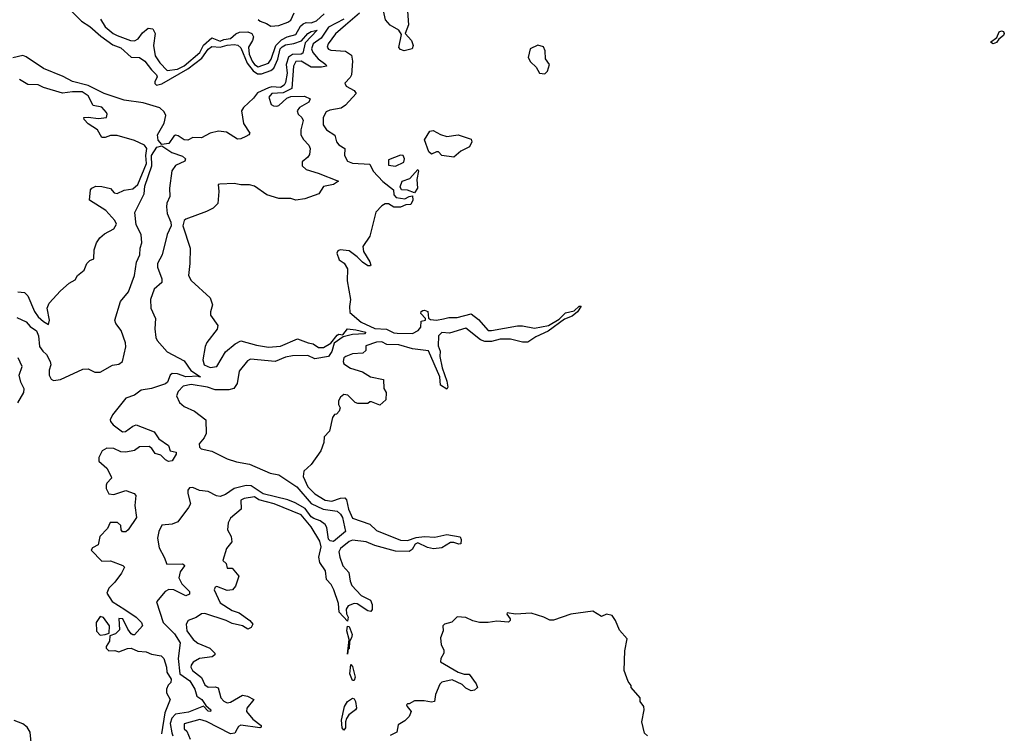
# Model space of a CAD drawing. Extents: x 2380107 to 2585170, y 384273 to 546161.
# Tile 275 of 331: x 2534137 to 2539871, y 456559 to 460716. Entities that reach past the tile are written whole.
import ezdxf

# ---------------------------------------------------------------- set-up
doc = ezdxf.new("R2010")
doc.units = 0

msp = doc.modelspace()

# ---------------------------------------------------------------- linework, layer by layer
at = {"layer": '0CON05XD'}
for points in [[(2534417.6, 460787.6), (2534496.3, 460706.3), (2534545, 460676.7), (2534609.1, 460619.1), (2534678.8, 460568.8), (2534725, 460551.1), (2534785, 460497.5), (2534835, 460495.8), (2534865, 460474.3), (2534903.8, 460423.8), (2534934.3, 460395), (2534936.6, 460383.4), (2534924.3, 460354.3), (2534924.4, 460344.4), (2534933.3, 460335), (2534965, 460342.5), (2535115, 460430), (2535197.8, 460492.2), (2535235, 460543.7), (2535255, 460560.2), (2535305, 460556.3), (2535345, 460568.2), (2535385, 460570.4), (2535407.1, 460567.1), (2535425, 460551.1), (2535461.7, 460461.7), (2535497, 460417), (2535521, 460401), (2535545, 460400.8), (2535600, 460420), (2535616.4, 460433.6), (2535639.7, 460485), (2535654.3, 460545), (2535665, 460557.5), (2535685, 460568.7), (2535733.5, 460576.5), (2535778.3, 460591.7), (2535815, 460635.6), (2535835, 460647.1), (2535870, 460655), (2535800, 460580), (2535785, 460520.8), (2535775.3, 460514.7), (2535725, 460513.3), (2535702.7, 460497.3), (2535688.1, 460455), (2535694.6, 460405), (2535685, 460350), (2535676.5, 460335), (2535655, 460321.5), (2535605, 460324.4), (2535585, 460319.3), (2535521, 460289), (2535498.3, 460258.3), (2535440.7, 460205), (2535428.4, 460185), (2535440.5, 460110.5), (2535476, 460055), (2535471.2, 460045), (2535454.2, 460035), (2535425, 460022.1), (2535405, 460020.5), (2535340.5, 460060.5), (2535295, 460067.3), (2535245, 460054.6), (2535195, 460027.5), (2535145, 460029.2), (2535115, 460013.6), (2535093.8, 460015), (2535059.7, 460039.7), (2535045, 460042.5), (2535035, 460036.7), (2535005.6, 459994.4), (2534965, 459988), (2534943.9, 460013.9), (2534939.7, 460045), (2534977.5, 460112.5), (2534987, 460157), (2534978.9, 460178.9), (2534952.8, 460202.8), (2534855, 460231.1), (2534745, 460246.2), (2534628.5, 460285), (2534535, 460332.8), (2534445, 460356.2), (2534390.6, 460385), (2534275, 460430.8), (2534175, 460499.2), (2534155, 460506.2), (2534097.3, 460492.7)], [(2534608, 460718), (2534633.8, 460675), (2534680.9, 460635), (2534705, 460622.8), (2534781.2, 460595), (2534805, 460592.5), (2534826.3, 460603.7), (2534851.7, 460638.3), (2534883.9, 460666.1), (2534913, 460663), (2534926.2, 460635), (2534915.5, 460565), (2534926.2, 460505), (2534952.5, 460465), (2534995, 460419.7), (2535055, 460427.9), (2535095, 460446.8), (2535185, 460524.1), (2535207.5, 460567.5), (2535255, 460609.5), (2535305, 460590.5), (2535325, 460600.4), (2535365, 460606.5), (2535395, 460632.7), (2535417.2, 460642.8), (2535466, 460645), (2535488.5, 460635), (2535498.7, 460615), (2535493.3, 460595), (2535469.2, 460555), (2535473.9, 460515), (2535490.8, 460475), (2535505, 460454.7), (2535525, 460441.9), (2535585, 460461.8), (2535602, 460485), (2535628.4, 460565), (2535661.7, 460598.3), (2535695, 460616.5), (2535745, 460630.3), (2535772.1, 460677.9), (2535787.5, 460692.5), (2535805, 460698.8), (2535835, 460696.6), (2535865, 460708.8), (2535910.3, 460749.7)], [(2536116.5, 460753.5), (2536035, 460684.6), (2535975, 460632.9), (2535932.2, 460575), (2535928, 460555), (2535934.3, 460544.3), (2535948.3, 460538.3), (2536035, 460531.8), (2536068.9, 460508.9), (2536074.4, 460475), (2536068.1, 460395), (2536061.1, 460378.9), (2536030, 460345), (2536038.3, 460328.3), (2536085, 460303.3), (2536096.2, 460285), (2536035, 460218), (2536009.7, 460200.3), (2535942.1, 460187.9), (2535921.3, 460178.7), (2535903.2, 460146.8), (2535903.2, 460103.2), (2535924, 460075), (2535972.3, 460042.3), (2535982.5, 460005), (2535995, 459986.7), (2536030, 459965), (2536028, 459925), (2536045, 459892.5), (2536075, 459880), (2536175, 459874.4), (2536195, 459833.8), (2536252.3, 459772.3), (2536313.3, 459725), (2536316, 459695), (2536329.4, 459679.4), (2536378.8, 459671.2), (2536405, 459686.7), (2536425, 459690), (2536426.2, 459665), (2536415, 459640), (2536385, 459637.5), (2536355, 459624.3), (2536315, 459624), (2536283.9, 459643.9), (2536265, 459642.5), (2536245, 459631.4), (2536211.1, 459595), (2536175.5, 459455), (2536135.7, 459395), (2536139.4, 459365), (2536175.8, 459305), (2536182.5, 459285), (2536178.8, 459281.2), (2536165, 459282), (2536133.1, 459303.1), (2536102.5, 459335), (2536055, 459368.9), (2536004, 459376), (2535990, 459370), (2535983.6, 459356.4), (2535997.7, 459317.7), (2536027, 459297), (2536046.2, 459265), (2536044, 459195), (2536063.3, 459085), (2536056.7, 459045), (2536059.3, 459009.3), (2536125, 458954.7), (2536205, 458916.7), (2536272.5, 458912.5), (2536315, 458891.9), (2536335, 458888.7), (2536425, 458887.6), (2536458.2, 458905), (2536472.7, 458925), (2536475, 458960), (2536500, 458965), (2536500, 458975), (2536473.3, 459005), (2536473.8, 459015), (2536485, 459022), (2536495, 459024), (2536513.8, 459015), (2536517.5, 458977.5), (2536530, 458970), (2536565, 458964.5), (2536605, 458973.4), (2536635, 458980.8), (2536685, 458980.8), (2536765, 459002.5), (2536808.3, 458968.3), (2536865, 458905.8), (2536885, 458904.4), (2537035, 458932.5), (2537065, 458932.5), (2537135, 458918), (2537215.6, 458934.4), (2537279.4, 458970.6), (2537315, 459008.8), (2537365, 459020), (2537395, 459047.5), (2537407.5, 459047.5), (2537385.9, 459014.1), (2537355, 458988.8), (2537308.6, 458971.4), (2537215, 458901.9), (2537142.1, 458867.9), (2537095, 458837.5), (2537065, 458836.7), (2536995, 458854.2), (2536935, 458854.5), (2536885, 458841.5), (2536845, 458840.6), (2536821.1, 458851.1), (2536735, 458918.6), (2536639.1, 458889.1), (2536595, 458892.9), (2536575.9, 458874.1), (2536574, 458815), (2536585.8, 458785), (2536584.1, 458754.1), (2536598, 458688), (2536625, 458610), (2536630, 458575), (2536625, 458562.5), (2536586.4, 458586.4), (2536583.3, 458635), (2536517.6, 458787.6), (2536425, 458797.5), (2536345, 458821.3), (2536275, 458824.5), (2536245, 458838.2), (2536215, 458837.3), (2536152.5, 458815), (2536151.7, 458788.3), (2536135, 458773.3), (2536075, 458769.2), (2536035.9, 458754.1), (2536024.3, 458745.7), (2536020, 458725), (2536025, 458711.2), (2536062.5, 458685), (2536133.9, 458663.9), (2536180, 458635), (2536255, 458620), (2536258.3, 458568.3), (2536270, 458545), (2536268.3, 458501.7), (2536235, 458470), (2536185, 458490), (2536175, 458490), (2536165, 458480), (2536105, 458480), (2536090, 458485), (2536048.3, 458528.3), (2536025, 458532.5), (2536005, 458517.5), (2535993.3, 458495), (2535993.3, 458475), (2536002.5, 458455), (2535997.5, 458435), (2535982.5, 458417.5), (2535970, 458415), (2535958.3, 458398.3), (2535941.7, 458318.3), (2535910, 458285), (2535907, 458253), (2535890, 458205), (2535833.3, 458125), (2535792, 458085), (2535788, 458055), (2535815.7, 457995), (2535855, 457953.3), (2535915, 457916.9), (2535955, 457910.9), (2536005, 457928.5), (2536029.7, 457929.7), (2536039.1, 457919.1), (2536050.7, 457865), (2536075, 457812.5), (2536175, 457776.9), (2536215, 457739.7), (2536353.7, 457683.7), (2536395, 457681.1), (2536445, 457698.5), (2536495, 457705.9), (2536555, 457701.1), (2536625, 457716.9), (2536702.3, 457702.3), (2536708.6, 457688.6), (2536705, 457663.3), (2536695, 457660), (2536665, 457670.9), (2536645, 457670.8), (2536595, 457638.4), (2536546.4, 457633.6), (2536510.9, 457640.9), (2536455, 457668.6), (2536438.9, 457661.1), (2536421.4, 457628.6), (2536405, 457617.1), (2536325, 457620.4), (2536205, 457652.1), (2536155, 457673.2), (2536075, 457683.4), (2536055, 457675.4), (2536005, 457636.2), (2535995.9, 457615), (2536001.2, 457585), (2536019.1, 457535), (2536053.1, 457495), (2536060.7, 457445), (2536070.6, 457420.6), (2536125, 457361.8), (2536179.6, 457335), (2536189.8, 457309.8), (2536189.4, 457280.6), (2536182.2, 457267.8), (2536165, 457271.6), (2536103, 457313), (2536085, 457314.6), (2536049.6, 457300.4), (2536038.1, 457281.9), (2536040.8, 457255), (2536050, 457235), (2536045, 457212.5), (2535998, 457265), (2535993.1, 457315), (2535965.9, 457395), (2535950.7, 457425), (2535922.8, 457455), (2535917, 457505), (2535885.5, 457554.5), (2535878.1, 457585), (2535892.7, 457645), (2535885, 457677.5), (2535835, 457760.6), (2535775, 457830.9), (2535618.8, 457895), (2535529.2, 457919.2), (2535505, 457935.6), (2535443.2, 457926.8), (2535425, 457916.7), (2535426.7, 457865), (2535365, 457811.2), (2535350.8, 457785), (2535347.1, 457745), (2535368.8, 457705), (2535371.2, 457675), (2535341.2, 457635), (2535320, 457565), (2535338.3, 457548.3), (2535345, 457520), (2535375, 457520), (2535413.3, 457475), (2535393.8, 457415), (2535375.9, 457394.1), (2535345, 457390), (2535285, 457413.3), (2535275, 457410), (2535270, 457395), (2535305, 457318), (2535373.3, 457273.3), (2535415, 457260), (2535477.5, 457215), (2535494.2, 457195), (2535485.4, 457174.6)], [(2535525, 460717.5), (2535536.4, 460706.4), (2535573.9, 460693.9), (2535598.3, 460678.3), (2535645, 460681.2), (2535698.3, 460701.7), (2535715, 460712.5), (2535734.5, 460755.5)], [(2536395.6, 460765), (2536401.1, 460685), (2536382.5, 460635), (2536418.8, 460595), (2536428, 460565), (2536423.3, 460545), (2536375, 460534.5), (2536355, 460541.9), (2536345, 460553.8), (2536360, 460630), (2536343.8, 460655), (2536294.6, 460684.6), (2536267.5, 460715), (2536250.6, 460785)], [(2536025, 460718), (2535935, 460672.8), (2535892, 460608), (2535846.1, 460575), (2535837, 460545), (2535843.5, 460525), (2535875, 460487.7), (2535920, 460455), (2535923.3, 460445), (2535895, 460438.9), (2535835, 460439.4), (2535775, 460473.7), (2535745, 460471.6), (2535731, 460445), (2535720.8, 460315), (2535670.7, 460289.3), (2535605, 460285.3), (2535588.1, 460265), (2535601.4, 460221.4), (2535615, 460213.5), (2535635, 460212.9), (2535645.7, 460215), (2535692.1, 460257.9), (2535715, 460268.8), (2535795, 460270.8), (2535828, 460255), (2535820, 460235), (2535765.4, 460204.6), (2535753.5, 460185), (2535759.4, 460165), (2535780.6, 460145), (2535788, 460128), (2535774.5, 460074.5), (2535774.7, 460044.7), (2535788.6, 460018.6), (2535820, 459985), (2535828.1, 459965), (2535825, 459930), (2535815.4, 459914.6), (2535782.1, 459887.9), (2535782.5, 459865), (2535805, 459842.7), (2535875, 459822.5), (2535992.5, 459775), (2535963.3, 459755), (2535906.8, 459743.2), (2535879.5, 459700.5), (2535797, 459673), (2535745, 459664), (2535715, 459673.8), (2535645, 459674), (2535575.6, 459695.6), (2535503.8, 459745), (2535475.8, 459754.2), (2535423.6, 459753.6), (2535385, 459761.4), (2535301.7, 459758.3), (2535293.3, 459755), (2535296.2, 459715), (2535290, 459645), (2535263, 459617), (2535225, 459597.5), (2535105, 459553.8), (2535094.5, 459545.5), (2535087.1, 459515), (2535128.8, 459385), (2535128, 459295), (2535118.8, 459225), (2535135, 459196.7), (2535246.7, 459095), (2535260, 459055), (2535247, 459013), (2535247.5, 458995), (2535290, 458935), (2535286.1, 458913.9), (2535227.5, 458835), (2535217.6, 458812.4), (2535204.1, 458734.1), (2535210.8, 458705), (2535245, 458689.3), (2535283.9, 458696.1), (2535335, 458780), (2535391.6, 458828.4), (2535425, 458844.7), (2535515, 458818.8), (2535585, 458808.1), (2535656.1, 458813.9), (2535755, 458856), (2535816.2, 458833.8), (2535845, 458827.3), (2535876.7, 458806.7), (2535905, 458806.2), (2535948.3, 458831.7), (2535985, 458877.8), (2535995, 458884.3), (2536019.2, 458880.8), (2536045, 458914), (2536095, 458909.4), (2536153.3, 458895), (2536145, 458886.7), (2536075, 458881.8), (2536020.8, 458869.2), (2535968.2, 458831.8), (2535955, 458782), (2535935, 458753.3), (2535855, 458739.5), (2535815, 458759.1), (2535725, 458757.1), (2535685, 458749.2), (2535625, 458725.2), (2535481.8, 458738.2), (2535462.4, 458727.6), (2535415, 458668.1), (2535403.3, 458596.7), (2535383.3, 458566.7), (2535355, 458559.5), (2535275, 458559.3), (2535231.2, 458575), (2535135, 458591.2), (2535089.4, 458580.6), (2535060.2, 458549.8)], [(2539805, 460574.2), (2539791.2, 460585), (2539828, 460612), (2539840, 460645), (2539855, 460651.4), (2539866.7, 460646.7), (2539870.8, 460635), (2539866.8, 460623.2), (2539838, 460602), (2539825, 460582), (2539805, 460574.2)], [(2537195, 460400), (2537210, 460415), (2537222.5, 460455), (2537198.3, 460488.3), (2537196.7, 460535), (2537187, 460557), (2537155, 460567.5), (2537110, 460545), (2537097.5, 460495), (2537110.7, 460470.7), (2537145, 460440), (2537163.6, 460403.6), (2537195, 460400)], [(2534615, 460205.8), (2534565, 460216.7), (2534535, 460272), (2534501.2, 460295), (2534445, 460296.2), (2534385, 460286.9), (2534275, 460320.8), (2534245, 460336), (2534185, 460337.5), (2534135, 460366.4)], [(2534125, 459130.8), (2534165, 459125.6), (2534185, 459108), (2534223.1, 459015), (2534245, 458984), (2534275, 458956.7), (2534305, 458940), (2534310, 458965), (2534297.5, 459035), (2534307.5, 459065), (2534375, 459136.7), (2534425, 459180), (2534459.5, 459200.5), (2534473.3, 459225), (2534513, 459257), (2534527.5, 459295), (2534545, 459312.5), (2534568.3, 459321.7), (2534570, 459375), (2534584.1, 459415.9), (2534603.3, 459445), (2534631.2, 459468.8), (2534685, 459497.5), (2534700, 459525), (2534690, 459545), (2534638, 459605), (2534543.3, 459665), (2534550, 459725), (2534557.5, 459735), (2534580, 459745), (2534615, 459743.8), (2534665, 459733.3), (2534687.7, 459707.7), (2534705, 459702.5), (2534745, 459722.5), (2534795, 459729.5), (2534825.4, 459755), (2534875, 459877.5), (2534870.7, 459925), (2534876.7, 459965), (2534863.3, 459985), (2534805, 460012.8), (2534705, 460041.1), (2534665, 460041.2), (2534635, 460028.8), (2534615, 460030), (2534590, 460075), (2534535, 460110), (2534512.5, 460135), (2534510, 460145), (2534535, 460148.8), (2534595, 460140), (2534642.5, 460145), (2534646.2, 460165), (2534642, 460175), (2534615, 460205.8)], [(2536665, 459914.5), (2536595, 459924.4), (2536575, 459945.3), (2536563.9, 459946.1), (2536535, 459932.5), (2536518.5, 459945), (2536493.3, 460015), (2536525, 460066), (2536545, 460070.8), (2536586.4, 460046.4), (2536624.3, 460035.7), (2536690, 460045), (2536765, 460020), (2536770.6, 460005), (2536755.3, 459974.7), (2536705, 459949.4), (2536665, 459914.5)], [(2534120.9, 458980.9), (2534173.8, 458955), (2534197.8, 458927.8), (2534235, 458903.1), (2534246.6, 458875), (2534251.3, 458811.3), (2534271.4, 458785), (2534292.5, 458765), (2534314.6, 458725), (2534317.3, 458705), (2534308.6, 458675), (2534309.2, 458645), (2534320.9, 458620.9), (2534334.3, 458614.3), (2534375, 458620.5), (2534505, 458680.9), (2534535, 458681.8), (2534575, 458662.9), (2534605, 458662.5), (2534677, 458703), (2534715, 458708.8), (2534735.8, 458724.2), (2534755, 458810), (2534753, 458833), (2534728.1, 458905), (2534695.6, 458945), (2534690.8, 458965), (2534724.2, 459075), (2534770.5, 459129.5), (2534804.7, 459225), (2534816.4, 459303.6), (2534835.9, 459345), (2534837.8, 459385), (2534848.5, 459415), (2534843.6, 459465), (2534815, 459520), (2534807.5, 459592.5), (2534861.3, 459701.3), (2534865.2, 459745), (2534906.6, 459865), (2534905.2, 459924.8), (2534935, 459973.1), (2534965, 459981.2), (2535021.8, 459941.8), (2535085, 459920.3), (2535101.5, 459905), (2535098.3, 459891.7), (2535045, 459865.4), (2535022.2, 459835), (2535008.4, 459735), (2535011.8, 459685), (2534993.8, 459646.2), (2534990.8, 459625), (2534996.2, 459586.2), (2535016.6, 459536.6), (2535019.1, 459515), (2534994.7, 459465.3), (2534966.8, 459345), (2534939, 459295), (2534940, 459275), (2534964.5, 459205.5), (2534963.5, 459185), (2534920.4, 459145), (2534899.4, 459085), (2534901.2, 459035), (2534928.5, 458975), (2534923.5, 458915), (2534928.6, 458865), (2534936.5, 458846.5), (2534995, 458780.6), (2535095, 458729.1), (2535133.1, 458673.1), (2535190, 458635), (2535180, 458635), (2535180, 458640), (2535105, 458636), (2535055, 458652.7), (2535025, 458654.5), (2535013.6, 458645), (2534997.7, 458605), (2534985, 458595.4), (2534903.5, 458566.5), (2534845, 458558), (2534805, 458527.7), (2534755, 458510.8), (2534676.4, 458413.6), (2534663.3, 458385), (2534666, 458375), (2534682, 458355), (2534735, 458314.2), (2534752.7, 458317.3), (2534795, 458348.8), (2534815, 458356.2), (2534919.2, 458315), (2534946.2, 458275), (2535003.8, 458235), (2535012.5, 458205), (2535047, 458197), (2535047.5, 458185), (2535025, 458146.2), (2535002.8, 458142.8), (2534985, 458152), (2534958.5, 458178.5), (2534925, 458188.8), (2534907, 458217), (2534889.8, 458229.8), (2534835, 458226.9), (2534805, 458205.8), (2534755, 458196.2), (2534725, 458198.8), (2534685, 458217.5), (2534645, 458219.2), (2534616.7, 458205), (2534597.5, 458165), (2534597.5, 458145), (2534645, 458102.5), (2534668.8, 458055), (2534671.2, 458045), (2534643.6, 458016.4), (2534640, 458005), (2534640.6, 457985), (2534655, 457953.3), (2534685, 457950), (2534755, 457974), (2534802.5, 457955), (2534813.3, 457945), (2534808, 457885), (2534816.2, 457815), (2534768.8, 457745), (2534755, 457733.3), (2534735, 457733.3), (2534727.5, 457745), (2534725, 457770), (2534706.1, 457786.1), (2534663.9, 457786.1), (2534648.8, 457751.2), (2534603.3, 457705), (2534593.6, 457656.4), (2534560.8, 457639.2), (2534553.3, 457625), (2534615, 457562), (2534665, 457563.5), (2534737.1, 457537.1), (2534746.9, 457526.9), (2534729.3, 457490.7), (2534691.7, 457438.3), (2534655.9, 457404.1), (2534643.8, 457375), (2534675, 457327.5), (2534749.8, 457279.8), (2534815.6, 457235.6), (2534846.7, 457205), (2534852.5, 457185), (2534805, 457132.5), (2534795, 457132.5), (2534785, 457137.5), (2534766.7, 457165), (2534737.5, 457225), (2534715, 457227.5), (2534717.7, 457162.3), (2534695, 457138.8), (2534662.5, 457127.5), (2534658.8, 457095), (2534640, 457065), (2534640, 457055), (2534655, 457038.8), (2534690.5, 457040.5), (2534715, 457034), (2534765, 457052.9), (2534785, 457054.2), (2534825, 457036.9), (2534873, 457033), (2534905, 457018.9), (2534960.3, 457010.3), (2534976, 456995), (2534992, 456945), (2534994, 456915), (2535018.8, 456875), (2535016.7, 456855), (2535001.7, 456838.3), (2534992.5, 456815), (2534992.5, 456795), (2535012.5, 456755), (2534981.2, 456678.8), (2534962.5, 456555)], [(2536325, 459863.1), (2536373.3, 459886.7), (2536377.9, 459905), (2536370, 459925), (2536355, 459927.4), (2536285, 459900), (2536285, 459868.1), (2536325, 459863.1)], [(2536435, 459707.5), (2536395, 459723.3), (2536360, 459725), (2536353, 459743), (2536364.2, 459775.8), (2536408.9, 459791.1), (2536455, 459842.5), (2536460, 459835), (2536450, 459785), (2536454.2, 459735), (2536435, 459707.5)], [(2534125.8, 458484.2), (2534161.5, 458545), (2534163.6, 458565), (2534143.8, 458605), (2534134.4, 458645), (2534151.4, 458695), (2534127.8, 458745)], [(2535060.2, 458549.8), (2535050, 458525), (2535066.9, 458485), (2535095, 458461.9), (2535155.6, 458435.6), (2535220, 458385), (2535222.5, 458305), (2535210.7, 458279.3), (2535182.2, 458245), (2535184.5, 458225), (2535194.4, 458215), (2535255, 458202), (2535345, 458158), (2535399.4, 458139.4), (2535475, 458127.3), (2535595, 458074.1), (2535645, 458063.5), (2535750.4, 457995), (2535835, 457898.4), (2535903.9, 457863.9), (2535985, 457852.2), (2536004.5, 457835), (2536015.9, 457815), (2536033.5, 457735), (2535965, 457675.6), (2535945, 457679.4), (2535935, 457690), (2535925, 457757.5), (2535915.6, 457775), (2535886.5, 457796.5), (2535849.6, 457809.6), (2535835, 457818.9), (2535798.5, 457868.5), (2535741.5, 457901.5), (2535699.1, 457919.1), (2535554.4, 457954.4), (2535485, 458001.2), (2535455, 458002.4), (2535385, 457985.3), (2535335, 457950), (2535305, 457938.2), (2535281.9, 457941.9), (2535235, 457966.6), (2535183.6, 457973.6), (2535145, 457991.4), (2535125, 457988.8), (2535116, 457975), (2535116, 457955), (2535131.2, 457895), (2535120, 457875), (2535058.5, 457791.5), (2535025, 457776.9), (2534965, 457771.2), (2534946.9, 457735), (2534940, 457695), (2534948.7, 457638.7), (2534978.6, 457585), (2534993.6, 457543.6), (2535085, 457545.8), (2535095, 457540), (2535096.7, 457535), (2535070.4, 457499.6), (2535063.8, 457465), (2535080, 457430), (2535125.7, 457385), (2535125, 457370), (2535105, 457360.5), (2535035, 457394.4), (2535005, 457395.6), (2534984.5, 457385.5), (2534934.2, 457325), (2534971.5, 457205), (2535039, 457139), (2535070.5, 457085), (2535060.2, 456995), (2535069, 456905), (2535126.6, 456865), (2535156.5, 456815), (2535168.5, 456775), (2535198.1, 456755), (2535220, 456720), (2535249.2, 456695), (2535247.5, 456685), (2535235, 456688), (2535206.7, 456716.7), (2535119, 456681), (2535045, 456670.3), (2535022.9, 456647.1), (2535013.5, 456615), (2535022, 456562), (2535028.8, 456545)], [(2535485.4, 457174.6), (2535465, 457166.2), (2535435, 457184.2), (2535375, 457197.8), (2535340, 457215), (2535214.2, 457255.8), (2535195, 457254), (2535165, 457234), (2535117.5, 457215), (2535106, 457195), (2535110, 457155), (2535146.9, 457105), (2535175, 457084.5), (2535244.6, 457054.6), (2535273.8, 457025), (2535273.8, 457015), (2535257.5, 457005), (2535183.8, 456995), (2535147.6, 456972.4), (2535135.7, 456955), (2535133.5, 456945), (2535142.2, 456925), (2535194.6, 456884.6), (2535215, 456840.8), (2535235, 456826.9), (2535275, 456829.2), (2535292.9, 456822.9), (2535307.5, 456765), (2535325, 456745.8), (2535345, 456735.8), (2535365, 456739.4), (2535435, 456780.8), (2535463.3, 456775), (2535500, 456755), (2535459.4, 456705), (2535457.5, 456685), (2535495, 456641.9), (2535543.3, 456605), (2535542.5, 456595), (2535535, 456591.2), (2535425, 456605.5), (2535411.8, 456598.2), (2535404, 456584), (2535390.5, 456559.5), (2535365, 456555.6), (2535225, 456626.7), (2535185, 456638.9), (2535095, 456613.3), (2535094.3, 456585), (2535110.6, 456570.6), (2535130, 456525)], [(2537793.3, 456543.3), (2537775, 456560), (2537760, 456625), (2537773.8, 456695), (2537771.2, 456715), (2537750, 456745), (2537750, 456765), (2537697.5, 456825), (2537697, 456837), (2537681.2, 456861.2), (2537656.7, 456925), (2537661.7, 457038.3), (2537675, 457110), (2537629.3, 457159.3), (2537606.7, 457215), (2537587.5, 457245), (2537555, 457253.3), (2537525, 457240), (2537475, 457270), (2537347, 457253), (2537245, 457217.5), (2537225, 457217.5), (2537190, 457235), (2537115, 457258.8), (2537025, 457252.5), (2536975, 457260), (2536973.3, 457253.3), (2536992.5, 457225), (2536992.5, 457215), (2536983, 457207), (2536915, 457212.5), (2536865, 457203.8), (2536815, 457203.3), (2536775, 457213.3), (2536735, 457233.3), (2536685, 457236.7), (2536653.6, 457206.4), (2536610, 457195), (2536600, 457185), (2536602.5, 457155), (2536586.7, 457115), (2536591.2, 457075), (2536606.7, 457045), (2536606.7, 457025), (2536590, 456995), (2536586.7, 456975), (2536690, 456915), (2536725, 456904), (2536755, 456902.5), (2536795, 456847.5), (2536802.5, 456825), (2536785, 456810), (2536765, 456806.7), (2536735, 456822), (2536712.9, 456842.9), (2536655, 456871.1), (2536595, 456855.8), (2536584.2, 456845), (2536557.5, 456785), (2536552.5, 456745), (2536535, 456740.8), (2536492.3, 456747.7), (2536435, 456747.5), (2536405, 456730), (2536395, 456730), (2536390, 456725), (2536392.5, 456715), (2536416.7, 456685), (2536405, 456657.5), (2536379.2, 456630.8), (2536341.7, 456608.3), (2536332.5, 456565), (2536295, 456546.7)], [(2534605, 457130), (2534635, 457133.8), (2534657.5, 457142.5), (2534660, 457185), (2534625, 457233.3), (2534605, 457238.8), (2534582.5, 457205), (2534584.4, 457154.4), (2534605, 457130)], [(2536045, 457020), (2536054.5, 457105), (2536040.9, 457155), (2536045, 457182.5), (2536055, 457180), (2536073.3, 457135), (2536070, 457115), (2536056.7, 457093.3), (2536055, 457050), (2536050, 457050), (2536045, 457020)], [(2536085, 456866.7), (2536075, 456866.7), (2536060, 456905), (2536065, 456960), (2536075, 456947.5), (2536090, 456885), (2536085, 456866.7)], [(2536025, 456577.5), (2536015, 456590), (2536010, 456635), (2536027.9, 456715), (2536045.6, 456745), (2536075, 456764.4), (2536085, 456760), (2536092.1, 456745), (2536097.5, 456705), (2536092.5, 456695), (2536053.9, 456666.1), (2536040.8, 456645), (2536033.8, 456625), (2536035, 456590), (2536025, 456577.5)], [(2534204, 456505), (2534197.5, 456565), (2534180, 456595), (2534155, 456614.2), (2534105, 456632.5)]]:
    msp.add_lwpolyline(points, dxfattribs=at)

doc.saveas('drawing.dxf')
